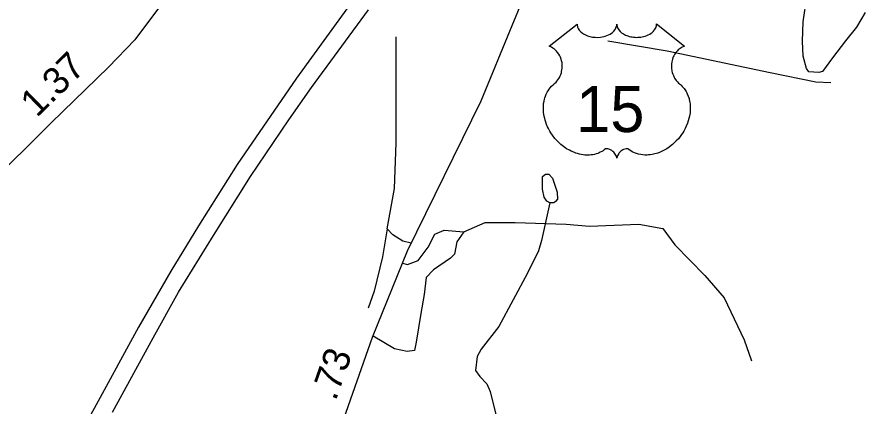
# Model space of a CAD drawing. Extents: x 2056842 to 2160602, y 826753 to 1016856.
# Drawn here: x 2112929 to 2116853, y 914370 to 916170 of the extents above; entities that cross this region are included whole.
import ezdxf

# ---------------------------------------------------------------- set-up
doc = ezdxf.new("R2010")
doc.units = 0
for name, color, linetype in [('Exist Hydrographic Creek Single Shore', 7, 'Continuous'), ('Exist Hydrographic Misc Water Feature', 7, 'Continuous'), ('Exist Road Non-System Type 51', 7, 'Continuous'), ('Exist Road Primary Interstate Divided Center Attributed', 7, 'Continuous'), ('Exist Road Primary US Attributed', 7, 'Continuous'), ('Exist Road Primary US Mileage Hundredths English Label', 7, 'Continuous'), ('Exist Road Primary US Shield CELL', 7, 'Continuous'), ('Exist Road Primary US Shield Number Label', 7, 'Continuous'), ('Exist Road Secondary Mileage Hundredths English Label', 7, 'Continuous'), ('Exist Road Secondary Type 51 Attributed', 7, 'Continuous')]:
    doc.layers.add(name, color=color, linetype=linetype)

msp = doc.modelspace()

# ---------------------------------------------------------------- linework, layer by layer
at = {"layer": 'Exist Hydrographic Creek Single Shore'}
msp.add_lwpolyline([(2115394.4, 915309.4), (2115356.3, 915136.4), (2115342.5, 915088.3), (2115291, 914984.1), (2115158, 914737.5), (2115076.6, 914633.2), (2115058.5, 914599.1), (2115050.9, 914535.1), (2115071, 914507.2), (2115103.2, 914473.3), (2115119.2, 914437.5), (2115145.7, 914325.5), (2115144.8, 914101.6), (2115135.4, 913917.5), (2115158, 913821.7), (2115180.9, 913579.8), (2115199.2, 913516), (2115225.8, 913448.1), (2115256, 913392.2)], dxfattribs=at)
at = {"layer": 'Exist Hydrographic Misc Water Feature'}
for points in [[(2116853.3, 916190.5), (2116814.1, 916122.1), (2116763.4, 916060), (2116702.6, 915980.1), (2116655.8, 915918.1), (2116639.3, 915913), (2116593.7, 915915.5), (2116582.3, 915932), (2116567.1, 915989), (2116563.3, 916057.5), (2116567.1, 916147.4), (2116583.6, 916262.8)], [(2115394.4, 915309.4), (2115380.5, 915318.2), (2115367.8, 915336), (2115360.2, 915372.7), (2115361.5, 915432.3), (2115374.2, 915442.4), (2115390.6, 915442.4), (2115407.1, 915424.7), (2115428.6, 915360.1), (2115429.9, 915327.1), (2115421, 915315.7), (2115413.4, 915310.6), (2115394.4, 915309.4)]]:
    msp.add_lwpolyline(points, dxfattribs=at)
at = {"layer": 'Exist Road Non-System Type 51'}
for points in [[(2114753.5, 915122.8), (2114713.7, 915133.5), (2114668.8, 915162.2), (2114641.8, 915189.2), (2114676, 915376.1), (2114683.1, 915588.3), (2114684, 916078.1)], [(2115663.3, 916058.9), (2115937.9, 916013.4), (2116414.8, 915913.6), (2116625, 915870.5), (2116695.1, 915866.9)], [(2114996.6, 915175.7), (2115095.4, 915218.8), (2115233.7, 915218.8), (2115470.8, 915211.7), (2115578.6, 915202.7), (2115806.8, 915211.7), (2115918.1, 915191.9), (2115972.9, 915115.5), (2116111.2, 914973.5), (2116201.1, 914871), (2116294.5, 914676.9), (2116328.6, 914579.8)], [(2114641.8, 915189.2), (2114620.3, 915059.7), (2114582.5, 914901.6), (2114553.8, 914822.5)], [(2114713.2, 915031), (2114736.1, 915024.7), (2114784.6, 915042.7), (2114831.3, 915105.6), (2114861.9, 915164.9), (2114905, 915182.9), (2114996.6, 915175.7)], [(2114996.6, 915175.7), (2114964.3, 915129), (2114953.5, 915073.2), (2114935.5, 915053.5), (2114856.5, 914999.5), (2114822.4, 914965.4), (2114813.4, 914886.3), (2114797.2, 914798.2), (2114775.7, 914665.2), (2114768.5, 914627.4), (2114734.3, 914622), (2114675.1, 914634.6), (2114576.4, 914693.3)]]:
    msp.add_lwpolyline(points, dxfattribs=at)
at = {"layer": 'Exist Road Primary Interstate Divided Center Attributed'}
for points in [[(2115093.3, 917119.9), (2114821.5, 916714.8), (2114636.2, 916455.6), (2114443.6, 916190.9), (2114222.3, 915886.7), (2113947, 915487), (2113768.8, 915204.4), (2113641.1, 914993.7), (2113490.8, 914734.5), (2113294.6, 914376.2), (2113049.9, 913928)], [(2113370.2, 914342), (2113559.2, 914685.9), (2113677, 914896.5), (2113839, 915159.4), (2114010, 915431.2), (2114186.3, 915694.1), (2114292.5, 915843.5), (2114555.7, 916202.3)]]:
    msp.add_lwpolyline(points, dxfattribs=at)
at = {"layer": 'Exist Road Primary US Attributed'}
for points in [[(2115220, 916129.9), (2115309.2, 916347.6), (2115382.4, 916586.7)], [(2113977.7, 912490.8), (2114039.1, 912725.5), (2114137.9, 913162.3), (2114256.5, 913618.9), (2114432.5, 914284), (2114574.5, 914688.5), (2114736.1, 915087.5), (2115077.4, 915781.4), (2115220, 916129.9)]]:
    msp.add_lwpolyline(points, dxfattribs=at)
at = {"layer": 'Exist Road Primary US Shield CELL'}
msp.add_lwpolyline([(2115520.7, 916136.9), (2115521, 916131.5), (2115522.3, 916125.2), (2115523.3, 916122), (2115526.2, 916115.7), (2115531.1, 916108.3), (2115537.9, 916101.1), (2115545.6, 916094.8), (2115550.7, 916091.5), (2115559.5, 916086.8), (2115569.4, 916082.6), (2115580.5, 916079.4), (2115591.9, 916077.1), (2115604.2, 916075.8), (2115616.5, 916075.5), (2115629.7, 916076.5), (2115644.3, 916079.3), (2115651, 916081.1), (2115658.5, 916083.7), (2115665.5, 916086.5), (2115673.2, 916090.6), (2115679.3, 916094.6), (2115684.2, 916098.1), (2115691, 916104.6), (2115696.4, 916111.4), (2115698.7, 916115.2), (2115700.7, 916118.8), (2115703.4, 916126.6), (2115704.1, 916130), (2115704.7, 916137.1), (2115705.1, 916131.1), (2115705.7, 916127.4), (2115706.7, 916123.8), (2115708.2, 916119.9), (2115711, 916114.4), (2115714, 916109.9), (2115719.7, 916103.1), (2115723.3, 916099.8), (2115726.6, 916097.1), (2115735.3, 916091.1), (2115745.5, 916085.9), (2115750.5, 916083.7), (2115755.7, 916081.9), (2115762.2, 916079.9), (2115769, 916078.3), (2115775.7, 916077.2), (2115782.5, 916076.2), (2115789.5, 916075.7), (2115795.2, 916075.5), (2115802.2, 916075.6), (2115808.6, 916076), (2115815.3, 916076.7), (2115822.5, 916078), (2115828.4, 916079.2), (2115836.1, 916081.3), (2115843.1, 916083.8), (2115849.3, 916086.5), (2115857.3, 916090.6), (2115863.7, 916094.7), (2115868.4, 916098.5), (2115874, 916103.6), (2115879.4, 916109.8), (2115882.5, 916114.3), (2115884.7, 916118.9), (2115886.7, 916123.8), (2115888, 916128.9), (2115888.6, 916133.4), (2115888.7, 916137.3), (2116017.3, 916034.8), (2116014.3, 916033.7), (2116007.3, 916030.2), (2116001.7, 916027), (2115992.9, 916020.7), (2115989.1, 916017.3), (2115985.3, 916013.7), (2115981.8, 916009.9), (2115978.7, 916006.4), (2115975, 916001.2), (2115971.7, 915996), (2115968.4, 915990.3), (2115966, 915985.4), (2115962.1, 915975.1), (2115960.2, 915968.5), (2115958.9, 915963), (2115957.4, 915951.5), (2115957, 915946), (2115957, 915940.6), (2115957.4, 915934.9), (2115957.9, 915929.5), (2115958.9, 915923.8), (2115959.8, 915918.8), (2115961.4, 915912.6), (2115963.7, 915905.5), (2115966.5, 915898.5), (2115972.3, 915887.4), (2115979.9, 915876), (2115985.3, 915869.6), (2115990.6, 915864.1), (2115998.6, 915857.4), (2116002.8, 915853.6), (2116007.8, 915848.7), (2116015.8, 915839.4), (2116019.1, 915834.9), (2116022.4, 915830), (2116025.4, 915824.9), (2116028.5, 915819.4), (2116030.9, 915814.7), (2116035.4, 915803.6), (2116038.7, 915792.9), (2116040.2, 915787.3), (2116042.6, 915774.7), (2116043.6, 915768.5), (2116044.5, 915756.1), (2116044.6, 915741.3), (2116043.4, 915727.1), (2116040.8, 915710.6), (2116038.6, 915700.8), (2116035.2, 915689.3), (2116031.9, 915679.3), (2116026, 915664.7), (2116020.8, 915654), (2116014.1, 915641.6), (2116009.5, 915634), (2116004.1, 915626), (2115997.3, 915616.7), (2115989.4, 915606.8), (2115979.9, 915596.4), (2115972.2, 915588.7), (2115962.2, 915579.8), (2115956.1, 915574.8), (2115947.5, 915568.2), (2115935.6, 915560.3), (2115923.9, 915553.6), (2115914, 915548.5), (2115905.2, 915544.7), (2115893.8, 915540.3), (2115874.8, 915535.1), (2115867.9, 915533.7), (2115859.7, 915532.4), (2115852, 915531.7), (2115844.6, 915531.2), (2115834.6, 915531.2), (2115824.6, 915532), (2115815.2, 915533.4), (2115805.4, 915535.4), (2115795.1, 915538.4), (2115785.8, 915542.1), (2115776.4, 915546.7), (2115760.5, 915556.8), (2115755.9, 915559.2), (2115753.3, 915559.9), (2115747.2, 915560.2), (2115741.4, 915559), (2115735.5, 915556.6), (2115731.9, 915554.7), (2115727.2, 915551.6), (2115723.5, 915548.7), (2115719.1, 915544.5), (2115716.1, 915541), (2115713.8, 915538.3), (2115709.3, 915531.2), (2115707.7, 915527.9), (2115706, 915523.6), (2115704.5, 915517.2), (2115702.5, 915525.2), (2115700.2, 915530.5), (2115697.4, 915535.1), (2115694.6, 915539.1), (2115690.1, 915544.3), (2115686.1, 915548.2), (2115681.2, 915552.1), (2115676, 915555.2), (2115671.9, 915557.4), (2115668.1, 915558.8), (2115663.5, 915559.9), (2115659.7, 915560.3), (2115656.6, 915560.2), (2115652.3, 915559.2), (2115646.5, 915555), (2115641, 915551.2), (2115635, 915547.5), (2115627.8, 915543.7), (2115622.6, 915541.3), (2115616.3, 915538.8), (2115609.1, 915536.4), (2115601.2, 915534.3), (2115593, 915532.7), (2115585.9, 915531.6), (2115578.2, 915530.9), (2115571.3, 915530.7), (2115564.1, 915530.8), (2115557.3, 915531.3), (2115549.5, 915532), (2115539.8, 915533.4), (2115531.7, 915535.3), (2115523.2, 915537.5), (2115514.5, 915540.3), (2115505.2, 915543.8), (2115493.5, 915548.9), (2115485.3, 915553.1), (2115472.5, 915560.5), (2115457.5, 915570.9), (2115446.1, 915580.1), (2115437.8, 915587.6), (2115425.6, 915600.1), (2115418.4, 915608.2), (2115407.1, 915622.8), (2115399.9, 915633.4), (2115395.2, 915641.1), (2115388.4, 915653.6), (2115384.6, 915661.4), (2115379.8, 915672.8), (2115375.9, 915683.2), (2115372.8, 915693.1), (2115371, 915699.4), (2115368.6, 915710.4), (2115367.1, 915718.2), (2115365.7, 915728.9), (2115364.9, 915740.3), (2115364.7, 915750.7), (2115365, 915759.3), (2115366, 915769.4), (2115367.7, 915780.2), (2115369.8, 915789.4), (2115371.6, 915796), (2115374.3, 915804), (2115378, 915812.9), (2115382.2, 915821.4), (2115386.3, 915828.5), (2115391.4, 915836.1), (2115396.4, 915842.5), (2115402.9, 915849.7), (2115409.8, 915856.2), (2115416, 915861.3), (2115423.5, 915868.6), (2115427.4, 915873), (2115432, 915879.2), (2115435.8, 915884.9), (2115438.7, 915890), (2115442.6, 915897.5), (2115445, 915903.1), (2115447.9, 915911.8), (2115449.4, 915917.8), (2115450.9, 915925.7), (2115451.9, 915933), (2115452.3, 915942.2), (2115452.1, 915949.8), (2115451.1, 915958.7), (2115449.4, 915967.2), (2115447.4, 915974.7), (2115444.2, 915983.2), (2115441.3, 915989.4), (2115436.4, 915997.9), (2115430.9, 916005.7), (2115425.2, 916012.1), (2115419.5, 916017.8), (2115414.1, 916022), (2115408.9, 916025.7), (2115402.3, 916029.7), (2115396, 916032.8), (2115392.1, 916034.4)], close=True, dxfattribs=at)
at = {"layer": 'Exist Road Secondary Type 51 Attributed'}
msp.add_lwpolyline([(2115374, 918379.6), (2115363.5, 918325.8), (2115286.2, 918056.3), (2115181.2, 917744.5), (2115080.6, 917550.4), (2114980.1, 917417.5), (2114849.9, 917292.6), (2114589.5, 917039.2), (2114215.1, 916707.7), (2114041, 916596.3), (2113827.3, 916470.5), (2113733.9, 916391.4), (2113639.6, 916286.3), (2113474.4, 916063.5), (2113352.3, 915937.7), (2113087.5, 915679.9), (2112789.4, 915385.2), (2112632.3, 915217.2), (2112454.5, 915014.1), (2112274.9, 914796.7), (2112150.1, 914684.4), (2111909.5, 914531.6), (2111665.3, 914386.1), (2111425.6, 914234.2)], dxfattribs=at)

# ---------------------------------------------------------------- texts
at = {"layer": 'Exist Road Primary US Mileage Hundredths English Label'}
msp.add_text('.73', height=125, rotation=70.6657, dxfattribs=at).set_placement((2114403.7, 914390.6))
at = {"layer": 'Exist Road Primary US Shield Number Label'}
msp.add_text('15', height=212.5, dxfattribs=at).set_placement((2115516.4, 915637.5))
at = {"layer": 'Exist Road Secondary Mileage Hundredths English Label'}
msp.add_text('1.37', height=125, rotation=44.2323, dxfattribs=at).set_placement((2113020.1, 915701.5))

doc.saveas('drawing.dxf')
